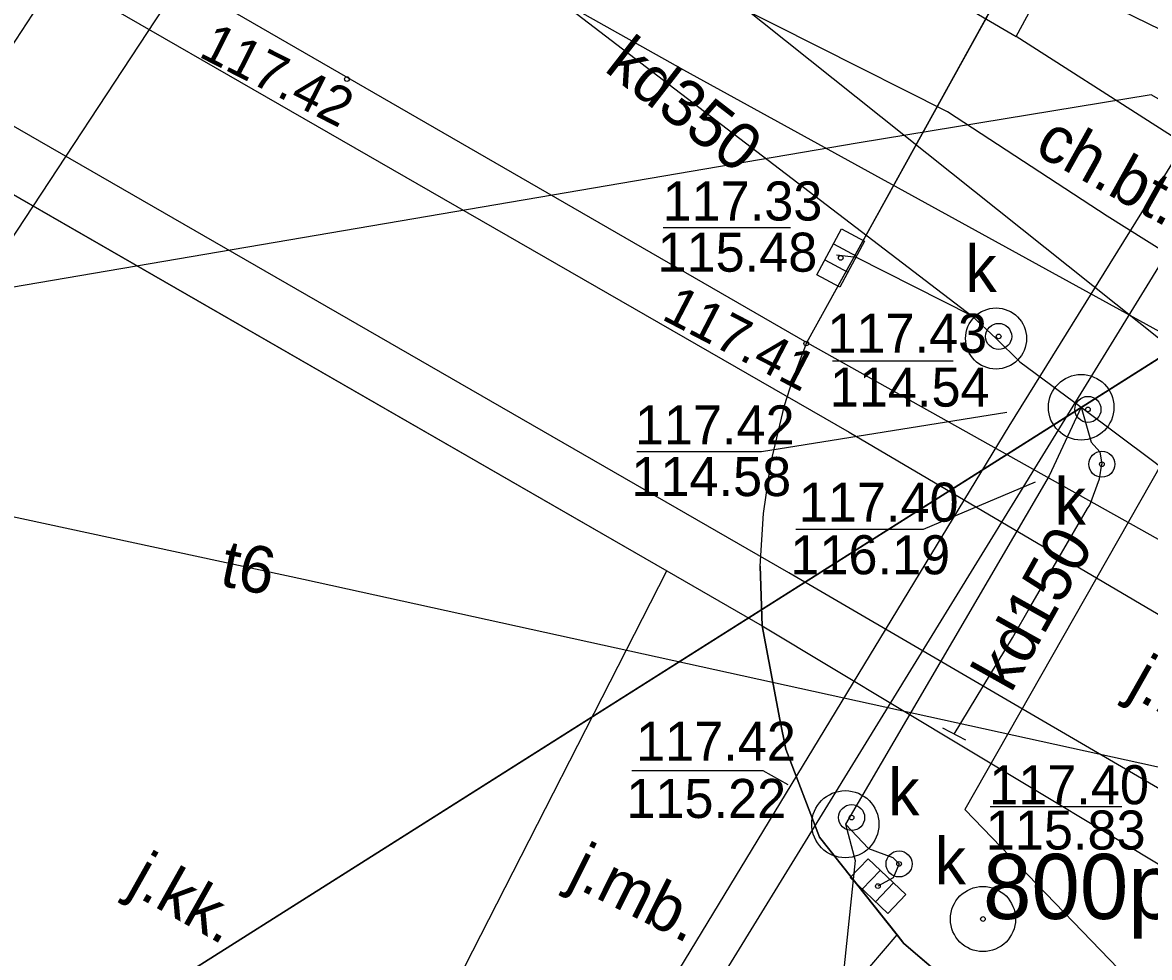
# Model space of a CAD drawing. Extents: x 6434771 to 6436222, y 5663454 to 5664782.
# Drawn here: x 6435087.04 to 6435108.68, y 5663965.39 to 5663983.34 of the extents above; entities that cross this region are included whole.
import ezdxf

# ---------------------------------------------------------------- set-up
doc = ezdxf.new("R2010")
doc.units = 0
for name, color, linetype in [('Warstwa 1', 7, 'Continuous'), ('Warstwa 12', 7, 'Continuous'), ('Warstwa 13', 7, 'Continuous'), ('Warstwa 14', 7, 'Continuous'), ('Warstwa 15', 7, 'Continuous'), ('Warstwa 20', 7, 'Continuous'), ('Warstwa 25', 7, 'Continuous'), ('Warstwa 3', 7, 'Continuous'), ('Warstwa 37', 7, 'Continuous'), ('Warstwa 4', 7, 'Continuous'), ('Warstwa 5', 7, 'Continuous'), ('Warstwa 6', 7, 'Continuous'), ('Warstwa 7', 7, 'Continuous'), ('Warstwa 8', 7, 'Continuous'), ('Warstwa 9', 7, 'Continuous')]:
    doc.layers.add(name, color=color, linetype=linetype)

msp = doc.modelspace()

# ---------------------------------------------------------------- linework, layer by layer
at = {"layer": 'Warstwa 1'}
msp.add_line((6435069.683, 5663952.11), (6435120.043, 5663983.972), dxfattribs=at)
msp.add_line((6435069.683, 5663952.11), (6435120.043, 5663983.972), dxfattribs=at)
at = {"layer": 'Warstwa 12'}
for points in [[(6435141, 5664096.944), (6435140.712, 5664094.875), (6435140.541, 5664077.81), (6435140.348, 5664058.843), (6435140.244, 5664037.853), (6435131.538, 5664021.545), (6435121.662, 5664002.962), (6435115.163, 5663990.896), (6435113.532, 5663987.769), (6435105.974, 5663975.592), (6435096.975, 5663960.761), (6435093.444, 5663955.018), (6435088.979, 5663947.571), (6435088.964, 5663946.347), (6435089.697, 5663946.338), (6435089.709, 5663947.336), (6435089.904, 5663947.79), (6435099.437, 5663963.329), (6435112.073, 5663983.894), (6435114.868, 5663988.39), (6435124.041, 5664005.528), (6435134.579, 5664025.286), (6435141.037, 5664037.344)], [(6435145.416, 5663965.523), (6435131.892, 5663973.134), (6435121.956, 5663978.76), (6435118.167, 5663980.884), (6435116.886, 5663981.615), (6435116.214, 5663981.95), (6435111.258, 5663983.451), (6435109.878, 5663982.721), (6435106.161, 5663984.541), (6435100.509, 5663987.262), (6435094.259, 5663992.186), (6435082.196, 5663998.174), (6435065.808, 5664006.401), (6435059.638, 5664009.555), (6435039.16, 5664020.663), (6434998.052, 5664044.242), (6434958.452, 5664066.903), (6434956.205, 5664069.64), (6434955.669, 5664077.427), (6434956.006, 5664082.103), (6434957.278, 5664085.628)], [(6435106.12, 5663983.075), (6435107.565, 5663985.748), (6435113.087, 5663995.769), (6435120.289, 5664008.861), (6435121.478, 5664009.935), (6435124.28, 5664014.955), (6435135.156, 5664035.085), (6435139.765, 5664043.673), (6435142.426, 5664048.481), (6435150.718, 5664063.435), (6435157.568, 5664075.78), (6435159.378, 5664078.928)], [(6435112.006, 5663977.707), (6435110.987, 5663977.665), (6435107.867, 5663979.626), (6435104.796, 5663981.627), (6435099.823, 5663984.142), (6435095.765, 5663986.232), (6435091.47, 5663989.196), (6435082.937, 5663994.9), (6435079.848, 5663997.553), (6435077.227, 5663999.606), (6435075.345, 5664002.372), (6435073.764, 5664002.993)], [(6435081.671, 5663992.367), (6435085.808, 5663990.169), (6435088.132, 5663988.955), (6435088.996, 5663988.464), (6435099.729, 5663982.431), (6435110.803, 5663976.348)], [(6435097.332, 5663989.283), (6435097.93, 5663988.807), (6435099.884, 5663986.721), (6435106.12, 5663983.075)], [(6435109.543, 5663975.979), (6435111.481, 5663979.642), (6435106.12, 5663983.075)], [(6435111.688, 5663980.273), (6435108.706, 5663981.956), (6435103.068, 5663981.022), (6435084.952, 5663977.931), (6435078.858, 5663976.918), (6435076.981, 5663977.987)], [(6435060.69, 5663980.006), (6435061.658, 5663979.343), (6435071.49, 5663977.163), (6435092.435, 5663972.652), (6435115.601, 5663967.567), (6435137.864, 5663962.639), (6435139.383, 5663961.939)], [(6435109.543, 5663975.979), (6435105.132, 5663968.235), (6435109.121, 5663964.1), (6435110.12, 5663963.625), (6435119.65, 5663957.044), (6435133.881, 5663947.652), (6435134.322, 5663946.165), (6435134.313, 5663947.375), (6435136.822, 5663945.767)]]:
    msp.add_lwpolyline(points, dxfattribs=at)
at = {"layer": 'Warstwa 14'}
for p, q in [((6435099.338, 5663979.408), (6435101.784, 5663979.408)), ((6435102.592, 5663976.843), (6435104.907, 5663976.843)), ((6435105.619, 5663968.293), (6435108.145, 5663968.293))]:
    msp.add_line(p, q, dxfattribs=at)
for points in [[(6435098.837, 5663975.104), (6435101.229, 5663975.104), (6435105.938, 5663975.863)], [(6435101.888, 5663973.613), (6435104.339, 5663973.613), (6435106.489, 5663974.523)], [(6435098.741, 5663968.978), (6435101.252, 5663968.978), (6435101.736, 5663968.71)]]:
    msp.add_lwpolyline(points, dxfattribs=at)
for centre in [(6435102.749, 5663978.821), (6435105.781, 5663977.315), (6435107.495, 5663975.914), (6435107.762, 5663974.861), (6435102.959, 5663968.078), (6435103.869, 5663967.187), (6435103.463, 5663966.762)]:
    msp.add_circle(centre, 0.045, dxfattribs=at)
at = {"layer": 'Warstwa 15'}
for centre, radius in [((6435105.731, 5663977.275), 0.586), ((6435107.365, 5663975.955), 0.629), ((6435102.838, 5663967.95), 0.644)]:
    msp.add_circle(centre, radius, dxfattribs=at)
at = {"layer": 'Warstwa 20'}
msp.add_line((6435105.151, 5663969.565), (6435104.707, 5663969.795), dxfattribs=at)
at = {"layer": 'Warstwa 25'}
for centre in [(6435093.27, 5663982.256), (6435102.089, 5663977.179)]:
    msp.add_circle(centre, 0.045, dxfattribs=at)
at = {"layer": 'Warstwa 3'}
for radius in [0.625, 0.045]:
    msp.add_circle((6435105.48, 5663966.13), radius, dxfattribs=at)
at = {"layer": 'Warstwa 37'}
for points in [[(6434960.077, 5664056.173), (6434990.448, 5664038.674), (6435077.587, 5663990.05), (6435102.909, 5663975.479)], [(6435101.756, 5663972.773), (6435075.965, 5663987.638), (6434996.783, 5664032.063), (6434958.785, 5664053.528)], [(6435102.909, 5663975.479), (6435137.456, 5663955.123), (6435153.601, 5663945.565)], [(6435148.128, 5663945.631), (6435135.752, 5663952.942), (6435101.756, 5663972.773)]]:
    msp.add_lwpolyline(points, dxfattribs=at)
at = {"layer": 'Warstwa 4'}
for p, q in [((6435102.612, 5663979.094), (6435103.052, 5663978.856)), ((6435102.446, 5663978.786), (6435102.886, 5663978.548)), ((6435103.509, 5663967.064), (6435103.164, 5663966.701)), ((6435103.762, 5663966.823), (6435103.417, 5663966.46))]:
    msp.add_line(p, q, dxfattribs=at)
for points in [[(6435102.292, 5663978.5), (6435102.766, 5663979.38), (6435103.206, 5663979.142), (6435102.732, 5663978.262)], [(6435103.273, 5663967.288), (6435103.998, 5663966.598), (6435103.653, 5663966.236), (6435102.928, 5663966.926)]]:
    msp.add_lwpolyline(points, close=True, dxfattribs=at)
for centre in [(6435105.781, 5663977.315), (6435107.495, 5663975.914), (6435107.762, 5663974.861), (6435102.959, 5663968.078), (6435103.869, 5663967.187)]:
    msp.add_circle(centre, 0.25, dxfattribs=at)
at = {"layer": 'Warstwa 6'}
msp.add_lwpolyline([(6435026.957, 5664002.35), (6435050.759, 5663985.791), (6435055.831, 5663981.839), (6435058.095, 5663979.622), (6435062.043, 5663974.514), (6435068.325, 5663963.837), (6435069.483, 5663961.233), (6435070.435, 5663958.091), (6435069.683, 5663952.11), (6435120.043, 5663983.972), (6435070.884, 5664005.038), (6435011.285, 5664038.642), (6434957.736, 5664068.872), (6434942.859, 5664049.431), (6434951.952, 5664044.671), (6434980.58, 5664028.593), (6434991.09, 5664022.666), (6434999.334, 5664017.996)], close=True, dxfattribs=at)
for points in [[(6435107.989, 5663962.217), (6435103.961, 5663965.662), (6435102.345, 5663967.703), (6435101.696, 5663969.391), (6435101.58, 5663969.96), (6435101.244, 5663971.759), (6435101.206, 5663972.901), (6435101.265, 5663973.917), (6435101.406, 5663974.879), (6435101.672, 5663975.989), (6435101.829, 5663976.486), (6435102.1, 5663977.199), (6435106.404, 5663984.988)], [(6435305.06, 5663883.021), (6435273.017, 5663901.219), (6435268.258, 5663903.897), (6435244.547, 5663917.184), (6435243.096, 5663914.681), (6435163.64, 5663959.364), (6435156.428, 5663963.391), (6435120.043, 5663983.972), (6435069.683, 5663952.11), (6435199.169, 5663878.85)]]:
    msp.add_lwpolyline(points, dxfattribs=at)
for centre in [(6435102.749, 5663978.821), (6435105.781, 5663977.315), (6435107.495, 5663975.914), (6435107.762, 5663974.861), (6435102.959, 5663968.078), (6435103.869, 5663967.187), (6435103.463, 5663966.762)]:
    msp.add_circle(centre, 0.045, dxfattribs=at)
at = {"layer": 'Warstwa 7'}
for points in [[(6435092.121, 5663990.708), (6435090.826, 5663989.002), (6435086.359, 5663982.172), (6435078.355, 5663970.232), (6435077.854, 5663969.472)], [(6435092.121, 5663990.708), (6435098.536, 5663985.515), (6435110.746, 5663975.776), (6435117.367, 5663970.442), (6435119.74, 5663968.524), (6435121.191, 5663967.329), (6435130.064, 5663960.159), (6435131.514, 5663958.762), (6435136.935, 5663955.618), (6435149.924, 5663948.364), (6435154.698, 5663945.551)], [(6435092.414, 5663987.68), (6435084.106, 5663975.052), (6435081.187, 5663970.512), (6435080.599, 5663969.849), (6435075.668, 5663946.507)], [(6435092.414, 5663987.68), (6435095.11, 5663985.477), (6435105.266, 5663977.711), (6435105.731, 5663977.275), (6435106.189, 5663976.828), (6435107.365, 5663975.955), (6435108.761, 5663974.916), (6435114.761, 5663970.311), (6435118.424, 5663967.493), (6435132.805, 5663956.576), (6435136.419, 5663953.769), (6435139.975, 5663951.852), (6435143.884, 5663949.708), (6435151.07, 5663945.595)], [(6435105.731, 5663977.275), (6435105.266, 5663977.711), (6435103.05, 5663978.828), (6435102.67, 5663978.872)], [(6435107.365, 5663975.955), (6435106.752, 5663974.639), (6435102.838, 5663967.95), (6435103.026, 5663967.253), (6435102.484, 5663962.045), (6435101.292, 5663952.094), (6435101.049, 5663951.798)], [(6435107.365, 5663975.955), (6435107.557, 5663975.283), (6435107.725, 5663975.101), (6435107.762, 5663974.861)], [(6435104.929, 5663969.68), (6435106.046, 5663971.531), (6435106.399, 5663972.142), (6435107.487, 5663974.009), (6435107.532, 5663974.073), (6435107.719, 5663974.581), (6435107.762, 5663974.861)], [(6435102.838, 5663967.95), (6435103.282, 5663967.484), (6435103.75, 5663967.309), (6435103.869, 5663967.187)], [(6435103.869, 5663967.187), (6435103.755, 5663966.919), (6435103.463, 5663966.762)]]:
    msp.add_lwpolyline(points, dxfattribs=at)
at = {"layer": 'Warstwa 8'}
for p, q in [((6435073.974, 5663993.43), (6435102.1, 5663977.199)), ((6435073.974, 5663993.43), (6435102.1, 5663977.199)), ((6435066.94, 5663991.506), (6435099.409, 5663972.815)), ((6435102.1, 5663977.199), (6435106.404, 5663984.988)), ((6435081.847, 5663982.925), (6435099.409, 5663972.815)), ((6435101.829, 5663976.486), (6435102.1, 5663977.199)), ((6435101.829, 5663976.486), (6435102.1, 5663977.199)), ((6435102.1, 5663977.199), (6435110.742, 5663972.354)), ((6435101.672, 5663975.989), (6435101.829, 5663976.486)), ((6435101.672, 5663975.989), (6435101.829, 5663976.486)), ((6435101.406, 5663974.879), (6435101.672, 5663975.989)), ((6435101.406, 5663974.879), (6435101.672, 5663975.989)), ((6435101.265, 5663973.917), (6435101.406, 5663974.879)), ((6435101.265, 5663973.917), (6435101.406, 5663974.879)), ((6435101.206, 5663972.901), (6435101.265, 5663973.917)), ((6435101.206, 5663972.901), (6435101.265, 5663973.917)), ((6435091.144, 5663956.618), (6435099.409, 5663972.815)), ((6435091.144, 5663956.618), (6435099.409, 5663972.815)), ((6435099.409, 5663972.815), (6435101.244, 5663971.759)), ((6435099.409, 5663972.815), (6435101.244, 5663971.759)), ((6435101.206, 5663972.901), (6435101.244, 5663971.759)), ((6435101.206, 5663972.901), (6435101.244, 5663971.759)), ((6435101.244, 5663971.759), (6435112.602, 5663964.931)), ((6435101.244, 5663971.759), (6435101.58, 5663969.96)), ((6435101.58, 5663969.96), (6435101.696, 5663969.391)), ((6435101.696, 5663969.391), (6435102.345, 5663967.703)), ((6435102.345, 5663967.703), (6435103.834, 5663965.823)), ((6435100.854, 5663962.363), (6435103.834, 5663965.823)), ((6435100.854, 5663962.363), (6435103.834, 5663965.823)), ((6435103.834, 5663965.823), (6435103.961, 5663965.662)), ((6435103.961, 5663965.662), (6435107.961, 5663962.241))]:
    msp.add_line(p, q, dxfattribs=at)
at = {"layer": 'Warstwa 9'}
for p, q in [((6435102.1, 5663977.199), (6435106.404, 5663984.988)), ((6435102.1, 5663977.199), (6435110.742, 5663972.354)), ((6435101.244, 5663971.759), (6435112.602, 5663964.931)), ((6435101.244, 5663971.759), (6435101.58, 5663969.96)), ((6435101.58, 5663969.96), (6435101.696, 5663969.391)), ((6435101.696, 5663969.391), (6435102.345, 5663967.703)), ((6435102.345, 5663967.703), (6435103.834, 5663965.823)), ((6435103.834, 5663965.823), (6435103.961, 5663965.662)), ((6435103.961, 5663965.662), (6435107.961, 5663962.241))]:
    msp.add_line(p, q, dxfattribs=at)

# ---------------------------------------------------------------- texts
at = {"layer": 'Warstwa 13'}
msp.add_text('t6', height=0.9, rotation=348.5417, dxfattribs=at).set_placement((6435090.802, 5663972.539))
at = {"layer": 'Warstwa 14'}
for s, p in [('115.48', (6435099.232, 5663978.557)), ('114.54', (6435102.54, 5663975.967)), ('114.58', (6435098.731, 5663974.249)), ('116.19', (6435101.782, 5663972.748)), ('115.22', (6435098.634, 5663968.069)), ('115.83', (6435105.534, 5663967.463))]:
    msp.add_text(s, height=0.75, dxfattribs=at).set_placement(p)
at = {"layer": 'Warstwa 25'}
for s, rotation, p in [('117.42', 333.1062, (6435090.402, 5663982.697)), ('117.41', 332.5447, (6435099.287, 5663977.656))]:
    msp.add_text(s, height=0.75, rotation=rotation, dxfattribs=at).set_placement(p)
at = {"layer": 'Warstwa 4'}
msp.add_text('800pp1', height=1.25, dxfattribs=at).set_placement((6435105.48, 5663966.13))
at = {"layer": 'Warstwa 5'}
for p in [(6435105.142, 5663978.17), (6435106.854, 5663973.699), (6435103.66, 5663968.12), (6435104.552, 5663966.795)]:
    msp.add_text('k', height=0.9, dxfattribs=at).set_placement(p)
at = {"layer": 'Warstwa 6'}
for s, p in [('117.33', (6435099.33, 5663979.54)), ('117.43', (6435102.493, 5663977)), ('117.42', (6435098.798, 5663975.241)), ('117.40', (6435101.944, 5663973.758)), ('117.42', (6435098.821, 5663969.167)), ('117.40', (6435105.599, 5663968.333))]:
    msp.add_text(s, height=0.75, dxfattribs=at).set_placement(p)
at = {"layer": 'Warstwa 7'}
for s, rotation, p in [('kd350', 322.1512, (6435098.186, 5663982.428)), ('kd150', 60.7106, (6435106.017, 5663970.45))]:
    msp.add_text(s, height=0.9, rotation=rotation, dxfattribs=at).set_placement(p)
at = {"layer": 'Warstwa 8'}
for s, rotation, p in [('j.bt.', 330.4362, (6435108.217, 5663970.461)), ('j.mb.', 333.513, (6435097.477, 5663966.816)), ('j.kk.', 330.6482, (6435089.027, 5663966.672))]:
    msp.add_text(s, height=0.9, rotation=rotation, dxfattribs=at).set_placement(p)
at = {"layer": 'Warstwa 9'}
msp.add_text('ch.bt.', height=0.9, rotation=330.8487, dxfattribs=at).set_placement((6435106.439, 5663980.838))

doc.saveas('drawing.dxf')
